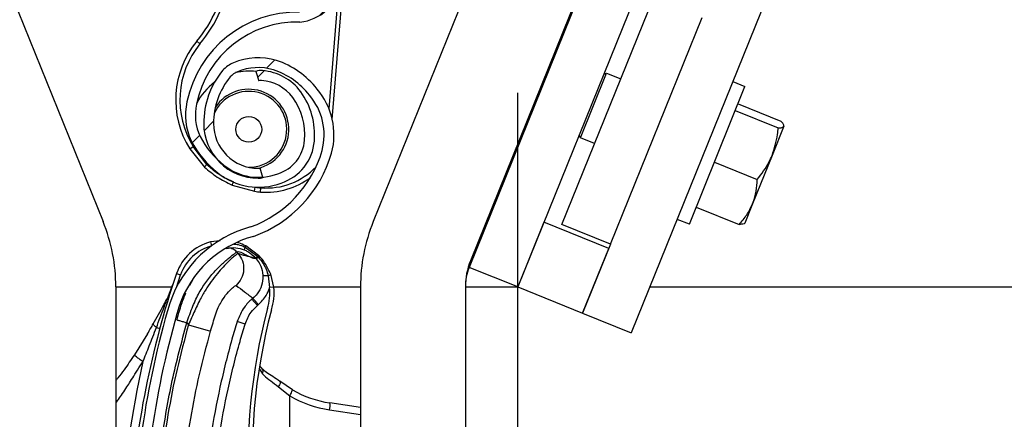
# Model space of a CAD drawing. Header units: inches. Extents: x 170 to 284, y 215 to 248.
# Tile 455 of 656: x 210.7712 to 211.0123, y 224.3121 to 224.4099. Entities that reach past the tile are written whole.
import ezdxf

# ---------------------------------------------------------------- set-up
doc = ezdxf.new("R2010")
doc.units = ezdxf.units.IN
doc.header["$LTSCALE"] = 0.25
doc.header["$MEASUREMENT"] = 0
doc.layers.add('RH FRONT OF HOOD', color=7, linetype='Continuous')
pattern_1 = [(45, (200.7563139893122, 218.4993357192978), (-0.03026527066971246, 0.03026527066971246), [])]

msp = doc.modelspace()

# ---------------------------------------------------------------- hatches: boundary and pattern name
at = {"layer": 'RH FRONT OF HOOD'}
h = msp.add_hatch(dxfattribs=at)
h.set_pattern_fill('ANSI31', color=256, scale=0.34241245, angle=2.8e-322, style=0)
h.set_pattern_definition([(45, (200.7896657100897, 218.4993357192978), (-0.03026527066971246, 0.03026527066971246), [])])
edge = h.paths.add_edge_path(flags=0)
edge.add_arc((211.0763061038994, 224.3915581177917), 0.021400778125, 89.9999999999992, 390.52248781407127, ccw=False)
edge.add_line((211.0763061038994, 224.4129588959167), (211.1490687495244, 224.4129588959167))
edge.add_arc((211.1490687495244, 224.8238538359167), 0.4108949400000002, 270, 450.0000000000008)
edge.add_line((211.1490687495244, 225.2347487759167), (210.6654111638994, 225.2347487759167))
edge.add_arc((210.6654111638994, 225.2390289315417), 0.004280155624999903, 180.0000000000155, 269.9999999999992, ccw=False)
edge.add_line((210.6611310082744, 225.2390289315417), (210.6611310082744, 225.2818304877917))
edge.add_arc((210.6654111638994, 225.2818304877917), 0.004280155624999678, 360, 540, ccw=False)
edge.add_line((210.6696913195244, 225.2818304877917), (210.6696913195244, 225.2390289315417))
edge.add_line((210.6696913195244, 225.2390289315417), (210.6664589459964, 225.2390289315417))
edge.add_line((210.6664589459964, 225.2390289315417), (210.6664589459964, 225.2818304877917))
edge.add_arc((210.6654111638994, 225.2818304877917), 0.001047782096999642, 360, 540.0000000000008)
edge.add_line((210.6643633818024, 225.2818304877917), (210.6643633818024, 225.2390289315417))
edge.add_arc((210.6654111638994, 225.2390289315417), 0.001047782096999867, 180, 270)
edge.add_line((210.6654111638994, 225.2379811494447), (211.1490687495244, 225.2379811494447))
edge.add_arc((211.1490687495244, 224.8238538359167), 0.4141273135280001, 269.9999999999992, 450, ccw=False)
edge.add_line((211.1490687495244, 224.4097265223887), (211.0763061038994, 224.4097265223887))
edge.add_arc((211.0763061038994, 224.3915581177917), 0.018168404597, 450.0000000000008, 750.5224878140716)
edge.add_arc((211.0910543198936, 224.4002532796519), 0.001047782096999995, 390.5224878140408, 495.0000000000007)
edge.add_line((211.0903134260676, 224.4009941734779), (211.0816182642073, 224.3922990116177))
edge.add_line((211.0816182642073, 224.3922990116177), (211.0793326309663, 224.3945846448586))
edge.add_line((211.0793326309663, 224.3945846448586), (211.0880277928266, 224.4032798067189))
edge.add_arc((211.0910543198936, 224.4002532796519), 0.004280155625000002, 390.522487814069, 495.0000000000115, ccw=False)
h = msp.add_hatch(dxfattribs=at)
h.set_pattern_fill('ANSI31', color=256, scale=0.34241245, angle=2.8e-322, style=0)
h.set_pattern_definition(pattern_1)
edge = h.paths.add_edge_path(flags=0)
edge.add_arc((210.8302866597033, 224.3933484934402), 0.001712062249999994, 445.455402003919, 467.6658223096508)
edge.add_line((210.8297671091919, 224.3949798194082), (210.8290345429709, 224.3972799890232))
edge.add_arc((210.8302866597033, 224.3933484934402), 0.004126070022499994, 445.4554020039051, 467.6658223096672, ccw=False)
edge.add_arc((210.8295812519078, 224.3844737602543), 0.01302879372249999, 396.9315693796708, 445.45540200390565, ccw=False)
edge.add_arc((210.8250990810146, 224.3816698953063), 0.01830194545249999, 355.45540200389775, 395.516775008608, ccw=False)
edge.add_arc((210.8316185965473, 224.3811516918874), 0.01176186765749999, 287.5962596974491, 355.45540200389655, ccw=False)
edge.add_arc((210.8295893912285, 224.3845761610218), 0.01566536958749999, 230.7124700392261, 290.88620181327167, ccw=False)
edge.add_arc((210.8354548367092, 224.3922507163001), 0.02532140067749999, 208.3096502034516, 231.4363353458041, ccw=False)
edge.add_arc((210.8268264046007, 224.3865475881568), 0.01504902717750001, 167.6111203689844, 204.77005164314, ccw=False)
edge.add_arc((210.8391110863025, 224.3842315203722), 0.02754708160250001, 448.763905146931, 528.3879757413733, ccw=False)
edge.add_arc((210.8387280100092, 224.4204660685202), 0.008748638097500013, 276.4140209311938, 423.3968342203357)
edge.add_arc((210.8634658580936, 224.4810497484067), 0.05672062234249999, 175.0260377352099, 248.465301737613, ccw=False)
edge.add_arc((211.0213947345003, 224.4696990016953), 0.2150521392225, 518.8814295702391, 535.6614556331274, ccw=False)
edge.add_arc((210.847315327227, 224.535849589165), 0.02884824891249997, 460.61424547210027, 516.869158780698, ccw=False)
edge.add_arc((210.8343657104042, 224.5915972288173), 0.0284373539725, 285.5759958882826, 339.1744695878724)
edge.add_arc((210.8468348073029, 224.5864155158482), 0.01494630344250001, 340.7468428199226, 396.0025941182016)
edge.add_arc((210.8432776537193, 224.5848777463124), 0.0187470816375, 393.4132765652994, 426.8950179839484)
edge.add_arc((210.8458788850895, 224.5895142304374), 0.0134739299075, 429.3329594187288, 467.7290477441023)
edge.add_arc((210.8438750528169, 224.5967150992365), 0.006011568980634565, 470.4379345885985, 491.1729756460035)
edge.add_arc((210.8530620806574, 224.5887028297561), 0.01816498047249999, 496.3546620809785, 535.455402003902)
edge.add_arc((210.8458598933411, 224.5892752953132), 0.01094007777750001, 535.4554020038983, 625.4554020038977)
edge.add_arc((210.8451409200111, 224.5802298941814), 0.001866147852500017, 265.4554020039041, 281.0976484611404)
edge.add_line((210.8455001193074, 224.57839864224), (210.8459647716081, 224.5760297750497))
edge.add_arc((210.8451409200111, 224.5802298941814), 0.004280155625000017, 265.4554020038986, 281.09764846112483, ccw=False)
edge.add_arc((210.8458598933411, 224.5892752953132), 0.01335408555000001, 175.4554020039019, 265.4554020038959, ccw=False)
edge.add_arc((210.8530620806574, 224.5887028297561), 0.020578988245, 496.06676031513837, 535.4554020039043, ccw=False)
edge.add_arc((210.8438750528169, 224.5967150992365), 0.008425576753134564, 470.0330691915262, 491.9551129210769, ccw=False)
edge.add_arc((210.8458788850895, 224.5895142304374), 0.01588793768, 429.1457042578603, 467.92598269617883, ccw=False)
edge.add_arc((210.8432776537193, 224.5848777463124), 0.02116108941, 393.5599327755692, 427.0325737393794, ccw=False)
edge.add_arc((210.8468348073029, 224.5864155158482), 0.01736031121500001, 340.63565013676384, 395.8212553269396, ccw=False)
edge.add_arc((210.8343657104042, 224.5915972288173), 0.030851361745, 285.3735592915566, 339.23493959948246, ccw=False)
edge.add_arc((210.847315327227, 224.535849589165), 0.02643424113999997, 460.3971115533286, 516.7790151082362)
edge.add_arc((211.0213947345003, 224.4696990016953), 0.21263813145, 518.8930704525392, 535.6650915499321)
edge.add_arc((210.8634658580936, 224.4810497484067), 0.05430661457, 535.0120286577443, 608.5699368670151)
edge.add_arc((210.8387280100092, 224.4204660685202), 0.01116264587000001, 275.516440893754, 423.9844891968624, ccw=False)
edge.add_arc((210.8391110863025, 224.3842315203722), 0.02513307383, 448.4268021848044, 528.4260597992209)
edge.add_arc((210.8268264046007, 224.3865475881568), 0.01263501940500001, 527.5384492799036, 564.4380987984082)
edge.add_arc((210.8354548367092, 224.3922507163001), 0.022907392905, 208.499708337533, 231.4751172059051)
edge.add_arc((210.8295893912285, 224.3845761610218), 0.01325136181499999, 230.6476424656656, 291.190651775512)
edge.add_arc((210.8316185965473, 224.3811516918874), 0.009347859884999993, 287.1779261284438, 355.4554020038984)
edge.add_arc((210.8250990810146, 224.3816698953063), 0.01588793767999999, 355.4554020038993, 395.4075808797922)
edge.add_arc((210.8295812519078, 224.3844737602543), 0.01061478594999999, 397.0899033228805, 445.4554020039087)
h = msp.add_hatch(dxfattribs=at)
h.set_pattern_fill('ANSI31', color=256, scale=0.34241245, angle=2.8e-322, style=0)
h.set_pattern_definition(pattern_1)
edge = h.paths.add_edge_path(flags=0)
edge.add_arc((210.829581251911, 224.1879290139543), 0.001712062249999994, 450.0000000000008, 472.2104203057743)
edge.add_line((210.8289340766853, 224.1895140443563), (210.8280215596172, 224.191748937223))
edge.add_arc((210.829581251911, 224.1879290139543), 0.004126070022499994, 449.9999999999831, 472.2104203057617, ccw=False)
edge.add_arc((210.829581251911, 224.1790262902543), 0.01302879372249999, 401.4761673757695, 449.99999999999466, ccw=False)
edge.add_arc((210.825335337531, 224.1758760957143), 0.01830194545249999, 360, 400.06137300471, ccw=False)
edge.add_arc((210.831875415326, 224.1758760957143), 0.01176186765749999, 292.1408576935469, 360, ccw=False)
edge.add_arc((210.829581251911, 224.1791290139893), 0.01566536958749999, 235.2570680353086, 295.4307998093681, ccw=False)
edge.add_arc((210.834820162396, 224.1872441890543), 0.02532140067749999, 212.8542481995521, 235.9809333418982, ccw=False)
edge.add_arc((210.826670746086, 224.1808753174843), 0.01504902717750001, 172.1557183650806, 209.3146496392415, ccw=False)
edge.add_arc((210.839100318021, 224.1795399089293), 0.02754708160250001, 453.308503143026, 532.9325737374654, ccw=False)
edge.add_arc((210.835847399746, 224.2156301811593), 0.008748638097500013, 280.9586189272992, 427.9414322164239)
edge.add_arc((210.8557071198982, 224.2779834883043), 0.05672062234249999, 179.5706357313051, 253.00989973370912, ccw=False)
edge.add_arc((211.014038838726, 224.2791819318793), 0.2150521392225, 163.4260275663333, 180.2060536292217, ccw=False)
edge.add_arc((210.835265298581, 224.3313313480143), 0.02884824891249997, 465.15884346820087, 521.4137567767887, ccw=False)
edge.add_arc((210.817939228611, 224.3858776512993), 0.0284373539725, 290.1205938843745, 343.7190675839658)
edge.add_arc((210.830779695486, 224.3817002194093), 0.01494630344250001, 345.2914408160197, 400.5471921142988)
edge.add_arc((210.827355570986, 224.3798854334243), 0.0187470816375, 397.9578745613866, 431.4396159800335)
edge.add_arc((210.829581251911, 224.3847134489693), 0.0134739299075, 433.877557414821, 472.2736457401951)
edge.add_arc((210.827013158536, 224.3917329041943), 0.006011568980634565, 474.982532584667, 495.7175736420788)
edge.add_arc((210.836806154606, 224.3844737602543), 0.01816498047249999, 500.8992600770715, 540.0000000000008)
edge.add_arc((210.829581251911, 224.3844737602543), 0.01094007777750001, 180, 270)
edge.add_arc((210.829581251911, 224.3753998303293), 0.001866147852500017, 270, 285.642246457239)
edge.add_line((210.8300844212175, 224.3736027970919), (210.8307353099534, 224.3712781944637))
edge.add_arc((210.829581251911, 224.3753998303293), 0.004280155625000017, 270.00000000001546, 285.6422464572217, ccw=False)
edge.add_arc((210.829581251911, 224.3844737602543), 0.01335408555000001, 179.9999999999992, 270.00000000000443, ccw=False)
edge.add_arc((210.836806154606, 224.3844737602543), 0.020578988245, 500.61135831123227, 540, ccw=False)
edge.add_arc((210.827013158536, 224.3917329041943), 0.008425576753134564, 474.57766718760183, 496.4997109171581, ccw=False)
edge.add_arc((210.829581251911, 224.3847134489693), 0.01588793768, 433.6903022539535, 472.4705806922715, ccw=False)
edge.add_arc((210.827355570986, 224.3798854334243), 0.02116108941, 398.1045307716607, 431.57717173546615, ccw=False)
edge.add_arc((210.830779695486, 224.3817002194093), 0.01736031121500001, 345.180248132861, 400.3658533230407, ccw=False)
edge.add_arc((210.817939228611, 224.3858776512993), 0.030851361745, 289.9181572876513, 343.77953759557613, ccw=False)
edge.add_arc((210.835265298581, 224.3313313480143), 0.02643424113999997, 464.9417095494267, 521.3236131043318)
edge.add_arc((211.014038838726, 224.2791819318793), 0.21263813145, 523.4376684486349, 540.2096895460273)
edge.add_arc((210.8557071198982, 224.2779834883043), 0.05430661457, 539.5566266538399, 613.1145348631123)
edge.add_arc((210.835847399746, 224.2156301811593), 0.01116264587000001, 280.0610388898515, 428.5290871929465, ccw=False)
edge.add_arc((210.839100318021, 224.1795399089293), 0.02513307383, 452.9714001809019, 532.9706577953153)
edge.add_arc((210.826670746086, 224.1808753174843), 0.01263501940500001, 532.0830472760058, 568.9826967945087)
edge.add_arc((210.834820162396, 224.1872441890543), 0.022907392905, 213.0443063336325, 236.0197152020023)
edge.add_arc((210.829581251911, 224.1791290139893), 0.01325136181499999, 235.1922404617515, 295.7352497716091)
edge.add_arc((210.831875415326, 224.1758760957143), 0.009347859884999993, 291.7225241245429, 360)
edge.add_arc((210.825335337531, 224.1758760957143), 0.01588793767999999, 360, 399.952178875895)
edge.add_arc((210.829581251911, 224.1790262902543), 0.01061478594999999, 401.6345013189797, 450.0000000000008)

# ---------------------------------------------------------------- linework, layer by layer
for p, q in [((210.7274537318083, 224.5192497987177), (210.7915887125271, 224.3605101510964)), ((210.9026386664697, 224.4716279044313), (210.8577441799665, 224.3605101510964)), ((210.9264496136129, 224.4620076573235), (210.8815551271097, 224.3508899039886)), ((210.9261379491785, 224.4604042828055), (210.8812434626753, 224.3492865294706)), ((210.9380434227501, 224.4555941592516), (210.8931489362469, 224.3444764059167)), ((210.8477268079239, 224.3854652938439), (210.8518116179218, 224.4368562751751)), ((210.9570043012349, 224.4225438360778), (210.9209283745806, 224.3332527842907)), ((210.8491633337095, 224.4165026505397), (210.8469076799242, 224.3881242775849)), ((210.9039317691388, 224.3597391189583), (210.9263790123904, 224.4152979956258)), ((210.9158372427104, 224.3549289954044), (210.938284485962, 224.4104878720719)), ((210.8145233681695, 224.4046360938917), (210.8153161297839, 224.4039828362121)), ((210.8290345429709, 224.3972799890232), (210.8297671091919, 224.3949798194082)), ((210.9084817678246, 224.38098228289), (210.9148952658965, 224.3968562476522)), ((210.9141909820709, 224.3965572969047), (210.9148952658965, 224.3968562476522)), ((210.9148952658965, 224.3968562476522), (210.9183621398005, 224.3954555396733)), ((210.9457774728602, 224.3947564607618), (210.948793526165, 224.3935378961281)), ((210.9351712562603, 224.3598215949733), (210.948793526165, 224.3935378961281)), ((210.8931489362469, 220.1392235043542), (210.8931489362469, 224.3919861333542)), ((210.9464217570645, 224.3876675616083), (210.9569146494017, 224.3834281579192)), ((210.9470928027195, 224.389328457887), (210.9575856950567, 224.3850890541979)), ((210.9583135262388, 224.3838289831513), (210.9554227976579, 224.3766741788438)), ((210.9084817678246, 224.38098228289), (210.9081828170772, 224.3816865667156)), ((210.9119486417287, 224.3795815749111), (210.9084817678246, 224.38098228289)), ((210.8127947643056, 224.3782952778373), (210.8136660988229, 224.3788393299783)), ((210.8127947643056, 224.3782952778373), (210.8164322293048, 224.3738484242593)), ((210.8134010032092, 224.3798087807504), (210.8136660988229, 224.3788393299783)), ((210.8169896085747, 224.3744701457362), (210.8136660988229, 224.3788393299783)), ((210.9554227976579, 224.3766741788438), (210.9506479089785, 224.3648559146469)), ((210.8169896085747, 224.3744701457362), (210.8172300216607, 224.3746714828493)), ((210.8307353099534, 224.3712781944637), (210.8300844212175, 224.3736027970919)), ((210.9413113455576, 224.375018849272), (210.9518042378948, 224.3707794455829)), ((210.8231719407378, 224.3694456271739), (210.8287055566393, 224.3679013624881)), ((210.8287055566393, 224.3679013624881), (210.8288536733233, 224.3689178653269)), ((210.8301734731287, 224.367736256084), (210.8302548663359, 224.3687602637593)), ((210.9368719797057, 224.3640310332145), (210.9473648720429, 224.3597916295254)), ((210.9506479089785, 224.3648559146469), (210.948728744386, 224.3601058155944)), ((210.9351712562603, 224.3598215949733), (210.9321552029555, 224.361040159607)), ((210.8995624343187, 224.3603503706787), (210.8931489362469, 224.3444764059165)), ((210.9154363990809, 224.3539368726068), (210.8995624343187, 224.3603503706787)), ((210.9158372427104, 224.3549289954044), (210.9039317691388, 224.3597391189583)), ((210.8202924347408, 224.3557674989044), (210.8178930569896, 224.3555179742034)), ((210.8178930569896, 224.3555179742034), (210.8181468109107, 224.3545515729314)), ((210.8261733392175, 224.353574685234), (210.8261740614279, 224.353574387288)), ((210.8262972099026, 224.3542622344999), (210.8262981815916, 224.3542617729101)), ((210.8262981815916, 224.3542617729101), (210.8263603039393, 224.3542320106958)), ((210.8263603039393, 224.3542320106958), (210.8263611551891, 224.3542315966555)), ((210.8263611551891, 224.3542315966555), (210.8294648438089, 224.3519472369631)), ((210.8264794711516, 224.354552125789), (210.826478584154, 224.354552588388)), ((210.8265410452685, 224.3545198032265), (210.8264794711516, 224.354552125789)), ((210.8265419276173, 224.3545193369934), (210.8265410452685, 224.3545198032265)), ((210.8296833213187, 224.3521956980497), (210.8265419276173, 224.3545193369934)), ((210.9158372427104, 224.3549289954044), (210.909022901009, 224.3380629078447)), ((210.909022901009, 224.3380629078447), (210.9154363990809, 224.3539368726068)), ((210.8246730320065, 224.3526601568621), (210.8243252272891, 224.3530715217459)), ((210.8291087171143, 224.3513443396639), (210.8281773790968, 224.3516768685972)), ((210.8294648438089, 224.3519472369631), (210.829655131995, 224.3517416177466)), ((210.8812434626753, 224.3492865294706), (210.8810242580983, 224.3493750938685)), ((210.8931489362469, 224.3444764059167), (210.8812434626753, 224.3492865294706)), ((210.8095349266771, 224.3443762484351), (210.8105706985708, 224.3474769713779)), ((210.8095988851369, 224.3478098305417), (210.8105706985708, 224.3474769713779)), ((210.813533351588, 224.3463186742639), (210.8127396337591, 224.3448799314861)), ((210.8320430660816, 224.347236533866), (210.8307094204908, 224.3471873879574)), ((210.8320430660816, 224.347236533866), (210.8323752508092, 224.3443247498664)), ((210.8333963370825, 224.3444369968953), (210.8326457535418, 224.3475839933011)), ((210.7947053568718, 224.3444764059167), (210.8084426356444, 224.3444764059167)), ((210.7947053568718, 224.3444764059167), (210.7947053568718, 224.285685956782)), ((210.8073302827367, 224.3416939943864), (210.808685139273, 224.3450829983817)), ((210.8333963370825, 224.3444369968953), (210.8323752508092, 224.3443247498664)), ((210.8333869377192, 224.3444764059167), (210.8546275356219, 224.3444764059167)), ((210.8546275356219, 224.3444764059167), (210.8546275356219, 220.1798849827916)), ((210.8803084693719, 224.3444764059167), (210.8931489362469, 224.3444764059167)), ((210.8803084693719, 224.3444764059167), (210.8803084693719, 220.1392235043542)), ((210.8931489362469, 224.3444764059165), (210.909022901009, 224.3380629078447)), ((210.8931489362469, 220.1392235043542), (210.8931489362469, 224.3444764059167)), ((210.9254630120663, 224.3444764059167), (211.5266119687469, 224.3444764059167)), ((210.8282945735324, 224.3417188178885), (210.8280465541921, 224.3415091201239)), ((210.8293722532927, 224.3399411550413), (210.8280465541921, 224.3415091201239)), ((210.8104010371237, 224.3403056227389), (210.8107293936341, 224.3402048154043)), ((210.8293722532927, 224.3399411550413), (210.8296202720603, 224.3401508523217)), ((210.909022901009, 224.3380629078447), (210.9209283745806, 224.3332527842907)), ((210.8046433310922, 224.3345287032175), (210.8054618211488, 224.334306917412)), ((210.8120815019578, 224.3357369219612), (210.812494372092, 224.33524860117)), ((210.812494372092, 224.33524860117), (210.8179245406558, 224.3337004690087)), ((210.8263757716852, 224.3354012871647), (210.8244129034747, 224.3360038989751)), ((210.8024754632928, 224.3330333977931), (210.7992892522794, 224.3279069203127)), ((210.8298300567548, 224.3245384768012), (210.8306316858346, 224.3232332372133)), ((210.8299404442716, 224.325071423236), (210.8305339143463, 224.3245137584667)), ((210.8345125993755, 224.3200356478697), (210.8373029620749, 224.3178323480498)), ((210.8379397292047, 224.3193126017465), (210.8348993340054, 224.3213798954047)), ((210.8373029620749, 224.2524116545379), (210.8373029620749, 224.3178323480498)), ((210.8546275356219, 224.3149368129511), (210.8470902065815, 224.3160868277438)), ((210.8470554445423, 224.3143943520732), (210.8546275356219, 224.3132390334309))]:
    msp.add_line(p, q, dxfattribs=at)
at = {"layer": 'RH FRONT OF HOOD', "flags": 128}
msp.add_lwpolyline([(210.8348993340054, 224.3213798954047), (210.8349553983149, 224.3213058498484), (210.8349809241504, 224.3211970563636), (210.8349752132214, 224.3210564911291), (210.8349384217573, 224.3208879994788), (210.8348715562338, 224.3206961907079), (210.8347764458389, 224.3204863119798), (210.8346556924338, 224.3202641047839), (210.8345125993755, 224.3200356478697)], dxfattribs=at)
at = {"layer": 'RH FRONT OF HOOD'}
msp.add_circle((210.827271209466, 224.3830806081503), 0.003155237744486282, dxfattribs=at)
for centre, radius, start, end in [((210.8387280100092, 224.4204660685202), 0.01116264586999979, 275.5164408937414, 63.98448919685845), ((210.7880979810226, 224.4264113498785), 0.03424124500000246, 320.5105257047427, 351.2267056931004), ((210.7880979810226, 224.4264113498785), 0.03526848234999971, 320.5105257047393, 351.2267056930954), ((210.8391110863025, 224.3842315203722), 0.02754708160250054, 88.76390514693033, 168.3879757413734), ((210.8391110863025, 224.3842315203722), 0.02513307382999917, 88.42680218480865, 168.4260597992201), ((210.8319641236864, 224.3902644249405), 0.02259922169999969, 140.5105257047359, 211.9802236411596), ((210.8319641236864, 224.3902644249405), 0.02157198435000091, 140.5105257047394, 211.9802236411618), ((210.827013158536, 224.3917329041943), 0.008425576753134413, 114.5776671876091, 136.4997109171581), ((210.829581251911, 224.3847134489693), 0.01588793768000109, 73.69030225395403, 112.4705806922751), ((210.827355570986, 224.3798854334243), 0.02116108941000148, 38.10453077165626, 71.57717173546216), ((210.836806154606, 224.3844737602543), 0.02057898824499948, 140.6113583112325, 179.9999999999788), ((210.827013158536, 224.3917329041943), 0.006011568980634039, 114.9825325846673, 135.7175736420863), ((210.827271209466, 224.3830806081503), 0.01425087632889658, 82.81429854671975, 103.0736281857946), ((210.829581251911, 224.3847134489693), 0.01347392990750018, 73.8775574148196, 112.273645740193), ((210.8302866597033, 224.3933484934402), 0.004126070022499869, 85.45540200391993, 107.6658223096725), ((210.8295812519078, 224.3844737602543), 0.01302879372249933, 36.93156937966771, 85.45540200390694), ((210.827355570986, 224.3798854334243), 0.01874708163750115, 37.95787456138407, 71.43961598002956), ((210.827271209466, 224.3830806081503), 0.01425087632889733, 125.9851620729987, 153.4081518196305), ((210.836806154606, 224.3844737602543), 0.01816498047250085, 140.8992600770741, 179.9999999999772), ((210.8302866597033, 224.3933484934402), 0.001712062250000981, 85.45540200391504, 107.6658223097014), ((210.8295812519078, 224.3844737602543), 0.01061478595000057, 37.08990332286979, 85.45540200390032), ((210.827271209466, 224.3830806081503), 0.009303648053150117, 355.4554020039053, 155.416175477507), ((210.827271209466, 224.3830806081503), 0.009810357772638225, 283.3108550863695, 146.4767981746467), ((210.8250990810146, 224.3816698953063), 0.01830194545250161, 355.4554020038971, 35.51677500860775), ((210.830779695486, 224.3817002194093), 0.01736031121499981, 345.180248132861, 40.36585332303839), ((210.8268264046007, 224.3865475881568), 0.01504902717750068, 167.6111203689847, 204.7700516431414), ((210.8250990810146, 224.3816698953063), 0.01588793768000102, 355.4554020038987, 35.40758087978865), ((210.830779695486, 224.3817002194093), 0.01494630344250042, 345.2914408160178, 40.54719211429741), ((210.8268264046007, 224.3865475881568), 0.01263501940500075, 167.5384492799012, 204.438098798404), ((210.829581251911, 224.3844737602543), 0.01335408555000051, 179.9999999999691, 270.0000000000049), ((210.829581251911, 224.3844737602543), 0.01094007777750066, 179.9999999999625, 270), ((210.8354548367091, 224.3922507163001), 0.02532140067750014, 208.3096502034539, 231.4363353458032), ((210.8354548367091, 224.3922507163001), 0.02290739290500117, 208.4997083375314, 231.4751172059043), ((210.827271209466, 224.3830806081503), 0.009303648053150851, 270.0966355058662, 355.4554020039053), ((210.8316185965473, 224.3811516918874), 0.009347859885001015, 287.1779261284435, 355.4554020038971), ((210.8316185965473, 224.3811516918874), 0.01176186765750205, 287.5962596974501, 355.4554020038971), ((210.817939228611, 224.3858776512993), 0.02843735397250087, 290.1205938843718, 343.7190675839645), ((210.817939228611, 224.3858776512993), 0.03085136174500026, 289.91815728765, 343.7795375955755), ((210.8231976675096, 224.368343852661), 0.008721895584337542, 135.3798148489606, 140.867122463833), ((210.8295893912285, 224.3845761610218), 0.01325136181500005, 230.6476424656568, 291.1906517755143), ((210.829581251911, 224.3753998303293), 0.001866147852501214, 270, 285.6422464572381), ((210.8315842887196, 224.3854857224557), 0.01677821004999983, 265.4554020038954, 316.4337725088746), ((210.8295893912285, 224.3845761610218), 0.01566536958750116, 230.7124700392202, 290.8862018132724), ((210.829581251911, 224.3753998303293), 0.004280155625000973, 270.0000000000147, 285.6422464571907), ((210.8315842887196, 224.3854857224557), 0.0178054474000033, 265.4554020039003, 307.2618169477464), ((210.8158517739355, 224.3732109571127), 0.008231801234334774, 332.7797244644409, 338.1421977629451), ((210.8319641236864, 224.3902644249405), 0.02157198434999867, 261.7096610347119, 265.4554020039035), ((210.8319641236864, 224.3902644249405), 0.02259922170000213, 261.7096610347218, 265.4554020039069), ((210.7519038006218, 224.3444764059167), 0.04280155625, 0, 21.99999999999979), ((210.835265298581, 224.3313313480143), 0.02884824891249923, 105.1588434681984, 161.4137567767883), ((210.8974290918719, 224.3444764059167), 0.04280155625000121, 158.0000000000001, 179.9999999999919), ((210.835265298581, 224.3313313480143), 0.02643424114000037, 104.9417095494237, 161.3236131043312), ((210.8209367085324, 224.3439264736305), 0.01198443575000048, 104.7123854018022, 161.0929786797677), ((210.8209367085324, 224.3439264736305), 0.01095719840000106, 104.7123854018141, 161.0929786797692), ((210.8284075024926, 224.3532944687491), 0.00225166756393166, 155.3939551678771, 172.8510957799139), ((210.8284101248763, 224.3532930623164), 0.002253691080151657, 155.3897650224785, 172.8291455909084), ((210.8277065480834, 224.3535836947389), 0.001564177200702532, 141.725694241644, 154.2910519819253), ((210.8277110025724, 224.353581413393), 0.001568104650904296, 141.7542666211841, 154.2863466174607), ((210.8278097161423, 224.3535223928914), 0.001613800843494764, 141.826092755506, 153.9140894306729), ((210.8278088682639, 224.3535227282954), 0.001611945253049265, 141.8104826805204, 153.9114578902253), ((210.8974290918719, 224.3444764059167), 0.01712062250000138, 157.9999999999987, 179.9999999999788), ((210.8931489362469, 224.3444764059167), 0.01284046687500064, 157.9999999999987, 180), ((211.0140036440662, 224.2777984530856), 0.2160622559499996, 161.092978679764, 176.5597220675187), ((210.8316909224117, 224.3485437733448), 0.001353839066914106, 285.0764398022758, 314.8519014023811), ((210.8204625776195, 224.3430152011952), 0.01198443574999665, 341.3410974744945, 6.273281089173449), ((210.8204625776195, 224.3430152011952), 0.0130116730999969, 341.5025581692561, 6.273281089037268), ((211.014038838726, 224.2791819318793), 0.2150521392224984, 163.4260275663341, 180.2060536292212), ((211.014038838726, 224.2791819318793), 0.2126381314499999, 163.4376684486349, 180.2096895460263), ((210.9735989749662, 224.3020926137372), 0.1465525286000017, 165.3406183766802, 202.0185750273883), ((210.9735989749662, 224.3020926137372), 0.1455252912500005, 165.3544246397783, 203.870550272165), ((211.0140036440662, 224.2777984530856), 0.2180957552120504, 167.1792232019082, 177.2535733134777), ((210.8296418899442, 224.3237622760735), 0.001122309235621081, 331.8758133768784, 39.94683461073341), ((210.8343779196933, 224.3199677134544), 0.003621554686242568, 323.8694765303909, 349.5782562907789), ((210.8512387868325, 224.3418124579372), 0.02773540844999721, 239.8373732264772, 261.3249484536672), ((210.8510153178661, 224.3418124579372), 0.02602334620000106, 239.8373732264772, 261.3249484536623), ((210.8437595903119, 224.3153086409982), 0.003420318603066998, 344.4956794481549, 13.15103634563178)]:
    msp.add_arc(centre, radius, start, end, dxfattribs=at)
for points, knots in [([(210.9583135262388, 224.3838289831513), (210.9583202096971, 224.3838491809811), (210.9583708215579, 224.3840021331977), (210.9582521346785, 224.3843770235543), (210.9578091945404, 224.3848502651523), (210.9575856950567, 224.3850890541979)], [0, 0, 0, 0, 0.07009191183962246, 0.5307854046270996, 1, 1, 1, 1]), ([(210.9554227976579, 224.3766741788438), (210.9559615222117, 224.3783761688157), (210.9566605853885, 224.3805847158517), (210.9568672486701, 224.3828976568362), (210.9569146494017, 224.3834281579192)], [0, 0, 0, 0, 0.7706378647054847, 1, 1, 1, 1]), ([(210.9569146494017, 224.3834281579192), (210.9572663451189, 224.383442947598), (210.9579761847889, 224.3834727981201), (210.9582004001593, 224.3837095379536), (210.9583135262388, 224.3838289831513)], [0, 0, 0, 0, 0.4954579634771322, 1, 1, 1, 1]), ([(210.9518042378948, 224.3707794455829), (210.9528674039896, 224.3721781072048), (210.9542780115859, 224.3740338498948), (210.9551965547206, 224.3761523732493), (210.9554227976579, 224.3766741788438)], [0, 0, 0, 0, 0.7536937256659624, 1, 1, 1, 1]), ([(210.8164322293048, 224.3738484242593), (210.8174392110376, 224.3729771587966), (210.8194866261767, 224.3712056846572), (210.821930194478, 224.3700386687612), (210.8231719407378, 224.3694456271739)], [0, 0, 0, 0, 0.4918307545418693, 1, 1, 1, 1]), ([(210.8235173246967, 224.3702058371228), (210.8225407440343, 224.370647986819), (210.8205592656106, 224.3715451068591), (210.8184309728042, 224.3731030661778), (210.8173109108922, 224.3741654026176), (210.8169896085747, 224.3744701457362)], [0, 0, 0, 0, 0.4093476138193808, 0.8305647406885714, 1, 1, 1, 1]), ([(210.9506479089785, 224.3648559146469), (210.950699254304, 224.3649866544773), (210.9510880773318, 224.3659767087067), (210.951607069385, 224.3679299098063), (210.9517381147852, 224.369823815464), (210.9518042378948, 224.3707794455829)], [0, 0, 0, 0, 0.07009191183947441, 0.5307854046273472, 1, 1, 1, 1]), ([(210.9473648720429, 224.3597916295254), (210.9480225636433, 224.360563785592), (210.9493500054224, 224.3621222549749), (210.9502126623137, 224.3639391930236), (210.9506479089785, 224.3648559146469)], [0, 0, 0, 0, 0.4954579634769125, 0.9999999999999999, 0.9999999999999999, 0.9999999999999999, 0.9999999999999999]), ([(210.94876374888, 224.3601924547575), (210.948754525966, 224.3601732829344), (210.9486846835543, 224.3600281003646), (210.9483388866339, 224.3598408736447), (210.9476915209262, 224.3598081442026), (210.9473648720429, 224.3597916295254)], [0, 0, 0, 0, 0.07009191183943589, 0.5307854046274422, 1, 1, 1, 1]), ([(210.8217136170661, 224.3539118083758), (210.8225050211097, 224.354035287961), (210.8240226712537, 224.3542720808), (210.8254772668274, 224.3538004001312), (210.8261733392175, 224.353574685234)], [0, 0, 0, 0, 0.5214667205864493, 1, 1, 1, 1]), ([(210.8222872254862, 224.3541418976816), (210.8224773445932, 224.3541136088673), (210.8228727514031, 224.3540547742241), (210.8236097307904, 224.3537519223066), (210.8240433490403, 224.3533395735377), (210.8243252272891, 224.3530715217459)], [0, 0, 0, 0, 0.2447599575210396, 0.5090480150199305, 1, 1, 1, 1]), ([(210.8235815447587, 224.3549831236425), (210.823951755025, 224.3549616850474), (210.8249002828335, 224.3549067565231), (210.8257681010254, 224.3545063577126), (210.8262972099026, 224.3542622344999)], [0, 0, 0, 0, 0.3902998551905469, 1, 1, 1, 1]), ([(210.826478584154, 224.354552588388), (210.825953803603, 224.3548307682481), (210.8252629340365, 224.3551969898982), (210.8245005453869, 224.3553246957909), (210.8243172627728, 224.3553553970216)], [0, 0, 0, 0, 0.7595942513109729, 1, 1, 1, 1]), ([(210.8261740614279, 224.353574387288), (210.8264536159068, 224.3534461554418), (210.8274865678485, 224.3529723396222), (210.8283807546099, 224.3522069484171), (210.8289151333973, 224.351573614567), (210.8289151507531, 224.3515735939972)], [0, 0, 0, 0, 0.2706300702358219, 0.9999763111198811, 1, 1, 1, 1]), ([(210.8120815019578, 224.3357369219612), (210.8125573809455, 224.3370933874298), (210.8134557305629, 224.3396540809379), (210.8150711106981, 224.3431450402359), (210.8166735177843, 224.345556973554), (210.818005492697, 224.3472596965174), (210.8189203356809, 224.3483030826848), (210.8197119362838, 224.3491315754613), (210.8203807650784, 224.3497915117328), (210.8211255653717, 224.3504865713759), (210.8219593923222, 224.3512122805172), (210.8230887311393, 224.3521203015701), (210.8240787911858, 224.3528802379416), (210.8242479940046, 224.3530115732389), (210.8243252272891, 224.3530715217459)], [0, 0, 0, 0, 0.1307156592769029, 0.2467609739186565, 0.3577928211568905, 0.4170971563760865, 0.4791482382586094, 0.5177152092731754, 0.5590896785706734, 0.603294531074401, 0.6633484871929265, 0.7353692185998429, 0.8792082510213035, 1, 1, 1, 1]), ([(210.8246730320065, 224.3526601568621), (210.8245936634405, 224.3526284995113), (210.8244323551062, 224.3525641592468), (210.823643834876, 224.3519454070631), (210.8225828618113, 224.3510022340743), (210.8213524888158, 224.3497886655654), (210.8199447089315, 224.3482427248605), (210.8184695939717, 224.3464075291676), (210.8169795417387, 224.3442723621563), (210.8154511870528, 224.34171780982), (210.8140150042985, 224.3386414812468), (210.8130055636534, 224.3363891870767), (210.812494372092, 224.33524860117)], [0, 0, 0, 0, 0.1094013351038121, 0.2223468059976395, 0.3151791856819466, 0.4102231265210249, 0.5012749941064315, 0.5946006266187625, 0.6834485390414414, 0.7745330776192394, 0.8858211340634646, 1, 1, 1, 1]), ([(210.8246730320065, 224.3526601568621), (210.8250622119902, 224.3520843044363), (210.8258706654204, 224.3508880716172), (210.8261295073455, 224.3486630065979), (210.8256017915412, 224.3464856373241), (210.8246537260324, 224.345395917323), (210.8241973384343, 224.3448713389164)], [0, 0, 0, 0, 0.2406941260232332, 0.4999999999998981, 0.7593058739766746, 1, 1, 1, 1]), ([(210.8243252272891, 224.3530715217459), (210.8244320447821, 224.3531112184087), (210.824656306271, 224.3531945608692), (210.8252580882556, 224.3530005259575), (210.8260127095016, 224.3526525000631), (210.8268120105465, 224.3522382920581), (210.8276094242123, 224.3518311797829), (210.8280333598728, 224.3516730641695), (210.8282483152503, 224.3515928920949)], [0, 0, 0, 0, 0.1574760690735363, 0.330618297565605, 0.4911886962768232, 0.6742546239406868, 0.834831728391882, 1, 1, 1, 1]), ([(210.8281773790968, 224.3516768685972), (210.8279666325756, 224.3517350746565), (210.8273853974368, 224.3518956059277), (210.8263171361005, 224.3521051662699), (210.825296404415, 224.3524497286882), (210.8246730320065, 224.3526601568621)], [0, 0, 0, 0, 0.1812946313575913, 0.50000735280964, 1, 1, 1, 1]), ([(210.8282483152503, 224.3515928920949), (210.8283418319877, 224.351567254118), (210.8285298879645, 224.3515156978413), (210.82875731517, 224.3515031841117), (210.8288624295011, 224.3515503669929), (210.8289148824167, 224.3515739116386)], [0, 0, 0, 0, 0.3313600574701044, 0.6663431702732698, 0.9999999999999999, 0.9999999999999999, 0.9999999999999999, 0.9999999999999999]), ([(210.8289148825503, 224.3515739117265), (210.8289630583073, 224.351516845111), (210.8290276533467, 224.351440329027), (210.8290922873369, 224.3513637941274), (210.8291087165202, 224.3513443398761)], [0, 0, 0, 0, 0.7458120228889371, 0.9999999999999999, 0.9999999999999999, 0.9999999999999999, 0.9999999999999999]), ([(210.8294648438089, 224.3519472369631), (210.8294450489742, 224.3519319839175), (210.8293261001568, 224.3518403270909), (210.8291415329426, 224.351703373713), (210.8289666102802, 224.3515852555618), (210.8289323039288, 224.3515774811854), (210.8289151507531, 224.3515735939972)], [0, 0, 0, 0, 0.06239373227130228, 0.3749291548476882, 0.6874645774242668, 1, 1, 1, 1]), ([(210.8291055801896, 224.3513480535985), (210.8291055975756, 224.3513480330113), (210.8294406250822, 224.3509513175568), (210.8301246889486, 224.3499175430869), (210.8306153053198, 224.3484578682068), (210.8306887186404, 224.3474668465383), (210.8307094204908, 224.3471873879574)], [0, 0, 0, 0, 1.782673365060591e-05, 0.3435204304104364, 0.8148790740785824, 1, 1, 1, 1]), ([(210.8296551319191, 224.3517416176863), (210.8296351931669, 224.3517258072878), (210.8295154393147, 224.3516308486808), (210.8293302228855, 224.3514877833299), (210.829156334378, 224.3513619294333), (210.8291245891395, 224.3513502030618), (210.8291087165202, 224.3513443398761)], [0, 0, 0, 0, 0.062428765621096, 0.3749525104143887, 0.6874762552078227, 1, 1, 1, 1]), ([(210.8296553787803, 224.3517413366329), (210.8303636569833, 224.350813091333), (210.8314171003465, 224.3494324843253), (210.8318885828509, 224.3477784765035), (210.8320430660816, 224.347236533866)], [0, 0, 0, 0, 0.6723457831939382, 1, 1, 1, 1]), ([(210.8298882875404, 224.351985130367), (210.8298882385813, 224.3519851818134), (210.8298207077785, 224.3520561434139), (210.8297519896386, 224.3521259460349), (210.8296833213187, 224.3521956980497)], [0, 0, 0, 0, 0.0007249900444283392, 0.9999999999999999, 0.9999999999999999, 0.9999999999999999, 0.9999999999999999]), ([(210.8326457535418, 224.3475839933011), (210.8320324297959, 224.3488797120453), (210.8312818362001, 224.3504654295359), (210.8301037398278, 224.3517501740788), (210.8298882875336, 224.3519851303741)], [0, 0, 0, 0, 0.8171182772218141, 1, 1, 1, 1]), ([(210.8307094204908, 224.3471873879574), (210.8307101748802, 224.3471650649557), (210.8307367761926, 224.3463779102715), (210.8305122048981, 224.3448063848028), (210.8295566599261, 224.342969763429), (210.8286774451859, 224.3420426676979), (210.8282944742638, 224.341718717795), (210.8282944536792, 224.3417187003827)], [0, 0, 0, 0, 0.0108740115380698, 0.3834398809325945, 0.7558119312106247, 0.9999868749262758, 1, 1, 1, 1]), ([(210.8191039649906, 224.3376337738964), (210.8191039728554, 224.337633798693), (210.8192178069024, 224.3379927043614), (210.8197172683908, 224.3393988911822), (210.8208918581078, 224.3416015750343), (210.822426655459, 224.3435048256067), (210.8237720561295, 224.3447164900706), (210.8240457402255, 224.3448161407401), (210.8241973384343, 224.3448713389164)], [0, 0, 0, 0, 4.497367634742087e-06, 0.06509473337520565, 0.2616701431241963, 0.4753105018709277, 0.7093656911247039, 0.9999999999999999, 0.9999999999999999, 0.9999999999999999, 0.9999999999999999]), ([(210.8241973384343, 224.3448713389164), (210.8248705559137, 224.3443421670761), (210.8262169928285, 224.3432838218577), (210.8276019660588, 224.3422404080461), (210.8282944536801, 224.3417187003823)], [0, 0, 0, 0, 0.4999992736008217, 1, 1, 1, 1]), ([(210.8296202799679, 224.3401508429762), (210.8303220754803, 224.3408691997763), (210.8314841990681, 224.3420587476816), (210.8321591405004, 224.3436322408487), (210.8323643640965, 224.3442898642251), (210.8323752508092, 224.3443247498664)], [0, 0, 0, 0, 0.5907811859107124, 0.9782917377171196, 1, 1, 1, 1]), ([(210.8038715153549, 224.3354435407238), (210.8047424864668, 224.3369837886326), (210.8059053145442, 224.3390401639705), (210.8070443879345, 224.3411615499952), (210.8073302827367, 224.3416939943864)], [0, 0, 0, 0, 0.7490110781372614, 1, 1, 1, 1]), ([(210.8046433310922, 224.3345287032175), (210.8052717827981, 224.3361935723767), (210.8061719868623, 224.3385783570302), (210.8070616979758, 224.3409715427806), (210.8073302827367, 224.3416939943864)], [0, 0, 0, 0, 0.6981213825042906, 1, 1, 1, 1]), ([(210.8118122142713, 224.3430064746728), (210.8114378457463, 224.3420886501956), (210.8105812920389, 224.3399886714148), (210.8099617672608, 224.3377214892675), (210.809613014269, 224.3364452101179)], [0, 0, 0, 0, 0.4370636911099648, 1, 1, 1, 1]), ([(210.8280465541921, 224.3415091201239), (210.8280465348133, 224.3415091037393), (210.8273526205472, 224.3409224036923), (210.8257778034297, 224.3392988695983), (210.8249198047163, 224.3372275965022), (210.8244129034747, 224.3360038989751)], [0, 0, 0, 0, 1.142795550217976e-05, 0.409211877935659, 1, 1, 1, 1]), ([(210.8263757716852, 224.3354012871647), (210.8267874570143, 224.3364184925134), (210.8274850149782, 224.3381420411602), (210.8288236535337, 224.3394181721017), (210.8293722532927, 224.3399411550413)], [0, 0, 0, 0, 0.5901808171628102, 1, 1, 1, 1]), ([(210.8179245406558, 224.3337004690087), (210.8183120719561, 224.3350251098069), (210.8186996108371, 224.3363497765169), (210.8191039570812, 224.3376337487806), (210.8191039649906, 224.3376337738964)], [0, 0, 0, 0, 0.999980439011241, 1, 1, 1, 1]), ([(210.8013452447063, 224.3261943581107), (210.8018681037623, 224.3274857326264), (210.8029910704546, 224.3302592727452), (210.8040678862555, 224.3330417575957), (210.8046433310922, 224.3345287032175)], [0, 0, 0, 0, 0.4656051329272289, 1, 1, 1, 1]), ([(210.8024734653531, 224.3330299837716), (210.802473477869, 224.3330300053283), (210.8027377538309, 224.3334851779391), (210.8032054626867, 224.3342852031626), (210.8036723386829, 224.3350943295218), (210.8038715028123, 224.3354435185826), (210.8038715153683, 224.3354435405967)], [0, 0, 0, 0, 2.704369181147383e-05, 0.571031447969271, 0.9999729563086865, 1, 1, 1, 1]), ([(210.8046433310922, 224.3345287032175), (210.8045121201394, 224.3346404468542), (210.804246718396, 224.3348664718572), (210.8039930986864, 224.3351567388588), (210.8038888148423, 224.3353416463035), (210.8038747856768, 224.3354242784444), (210.8038715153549, 224.3354435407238)], [0, 0, 0, 0, 0.2979480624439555, 0.6026626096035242, 0.9073771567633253, 0.9999999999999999, 0.9999999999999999, 0.9999999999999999, 0.9999999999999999]), ([(210.8039693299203, 224.2787103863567), (210.8040681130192, 224.2834657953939), (210.804266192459, 224.2930013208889), (210.805875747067, 224.3073102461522), (210.8083325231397, 224.3216198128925), (210.8108298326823, 224.3310236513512), (210.8120815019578, 224.3357369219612)], [0, 0, 0, 0, 0.2468628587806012, 0.4950083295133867, 0.74689458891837, 1, 1, 1, 1]), ([(210.812494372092, 224.33524860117), (210.8115202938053, 224.3316184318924), (210.8095693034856, 224.3243475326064), (210.8073910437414, 224.3132667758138), (210.8057799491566, 224.3020841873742), (210.8047691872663, 224.2911155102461), (210.8045745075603, 224.2838676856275), (210.8044810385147, 224.2803878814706)], [0, 0, 0, 0, 0.2027568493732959, 0.4061035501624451, 0.6088604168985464, 0.8122072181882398, 1, 1, 1, 1]), ([(210.809613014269, 224.3364452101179), (210.8096459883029, 224.3364357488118), (210.8096967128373, 224.3364211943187), (210.8100045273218, 224.3363328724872), (210.8103231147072, 224.3362414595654), (210.8107185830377, 224.3361279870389), (210.8112932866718, 224.3359630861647), (210.8117709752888, 224.3358260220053), (210.8120815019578, 224.3357369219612)], [0, 0, 0, 0, 0.2394568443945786, 0.3683606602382, 0.5000000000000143, 0.6316393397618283, 0.7605431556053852, 1, 1, 1, 1]), ([(210.8244129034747, 224.3360038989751), (210.8239848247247, 224.334574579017), (210.8223999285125, 224.3292827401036), (210.820104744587, 224.3199846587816), (210.8180381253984, 224.3090753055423), (210.8171868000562, 224.30206300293), (210.8168232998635, 224.2990688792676)], [0, 0, 0, 0, 0.1185397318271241, 0.4388752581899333, 0.7604101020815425, 1, 1, 1, 1]), ([(210.8188647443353, 224.2988486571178), (210.8192244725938, 224.3018117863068), (210.820065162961, 224.308736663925), (210.8221090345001, 224.3195332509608), (210.8243793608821, 224.328735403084), (210.8259521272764, 224.3339867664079), (210.8263757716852, 224.3354012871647)], [0, 0, 0, 0, 0.2395900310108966, 0.5599255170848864, 0.8814604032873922, 0.9999999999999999, 0.9999999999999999, 0.9999999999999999, 0.9999999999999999]), ([(210.8101271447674, 224.2803182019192), (210.8101271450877, 224.2803182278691), (210.8101689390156, 224.2837045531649), (210.8104320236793, 224.2907512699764), (210.8113839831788, 224.3014244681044), (210.8129585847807, 224.312300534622), (210.8150770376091, 224.3230878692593), (210.8169753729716, 224.3301629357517), (210.8179245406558, 224.3337004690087)], [0, 0, 0, 0, 1.439079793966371e-06, 0.1877923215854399, 0.3908439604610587, 0.5938956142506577, 0.7969478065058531, 1, 1, 1, 1]), ([(210.7992892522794, 224.3279069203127), (210.7988670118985, 224.3272794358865), (210.7980260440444, 224.3260296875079), (210.7966688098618, 224.3241386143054), (210.795569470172, 224.3226517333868), (210.7948790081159, 224.321785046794), (210.7947053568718, 224.3215670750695)], [0, 0, 0, 0, 0.2874979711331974, 0.5726040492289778, 0.8925098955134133, 1, 1, 1, 1]), ([(210.8013452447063, 224.3261943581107), (210.8010544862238, 224.3263996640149), (210.8004556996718, 224.3268224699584), (210.7997666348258, 224.3273637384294), (210.7993249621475, 224.3277643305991), (210.7993009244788, 224.3278603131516), (210.7992892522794, 224.3279069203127)], [0, 0, 0, 0, 0.242789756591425, 0.5000000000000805, 0.7572102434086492, 1, 1, 1, 1]), ([(210.7947053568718, 224.3160824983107), (210.7949262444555, 224.3163706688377), (210.7955020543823, 224.3171218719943), (210.7964020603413, 224.3184331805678), (210.7973769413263, 224.3199132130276), (210.7983730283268, 224.3214946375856), (210.7994492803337, 224.3232256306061), (210.8004591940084, 224.3248335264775), (210.8011237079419, 224.3258541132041), (210.8013452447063, 224.3261943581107)], [0, 0, 0, 0, 0.09019872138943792, 0.2351300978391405, 0.3944108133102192, 0.5296508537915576, 0.6982639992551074, 0.8994067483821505, 1, 1, 1, 1]), ([(210.8304942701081, 224.3244955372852), (210.8308375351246, 224.3242111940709), (210.8315775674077, 224.32359818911), (210.8331389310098, 224.3226228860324), (210.8343863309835, 224.3218439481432), (210.8350070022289, 224.3212827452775), (210.8350674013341, 224.3212281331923)], [0, 0, 0, 0, 0.2839420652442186, 0.6121401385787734, 0.9622563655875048, 1, 1, 1, 1]), ([(210.8306316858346, 224.3232332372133), (210.8307616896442, 224.3230995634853), (210.8313512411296, 224.3224933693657), (210.8326438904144, 224.3215357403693), (210.8338839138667, 224.3205403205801), (210.8345125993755, 224.3200356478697)], [0, 0, 0, 0, 0.1223980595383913, 0.5550603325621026, 1, 1, 1, 1])]:
    msp.add_open_spline(points, degree=3, knots=knots, dxfattribs=at)
for points in [[(210.8296833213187, 224.3521956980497), (210.8296818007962, 224.3521912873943), (210.8296787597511, 224.3521824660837), (210.829634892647, 224.3521304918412), (210.829565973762, 224.3520542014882), (210.8294985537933, 224.3519828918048), (210.8294648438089, 224.3519472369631)], [(210.8298882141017, 224.3519852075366), (210.8298861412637, 224.3519811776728), (210.8298819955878, 224.351973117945), (210.8298348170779, 224.3519223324), (210.8297616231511, 224.3518472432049), (210.8296906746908, 224.3517767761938), (210.8296552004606, 224.3517415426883)], [(210.8296205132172, 224.3401510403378), (210.8294503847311, 224.3403521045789), (210.829110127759, 224.3407542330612), (210.8286776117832, 224.3412653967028), (210.8283687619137, 224.3416304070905), (210.8283190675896, 224.341689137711), (210.8282942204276, 224.3417185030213)]]:
    msp.add_open_spline(points, degree=3, dxfattribs=at)

doc.saveas('drawing.dxf')
